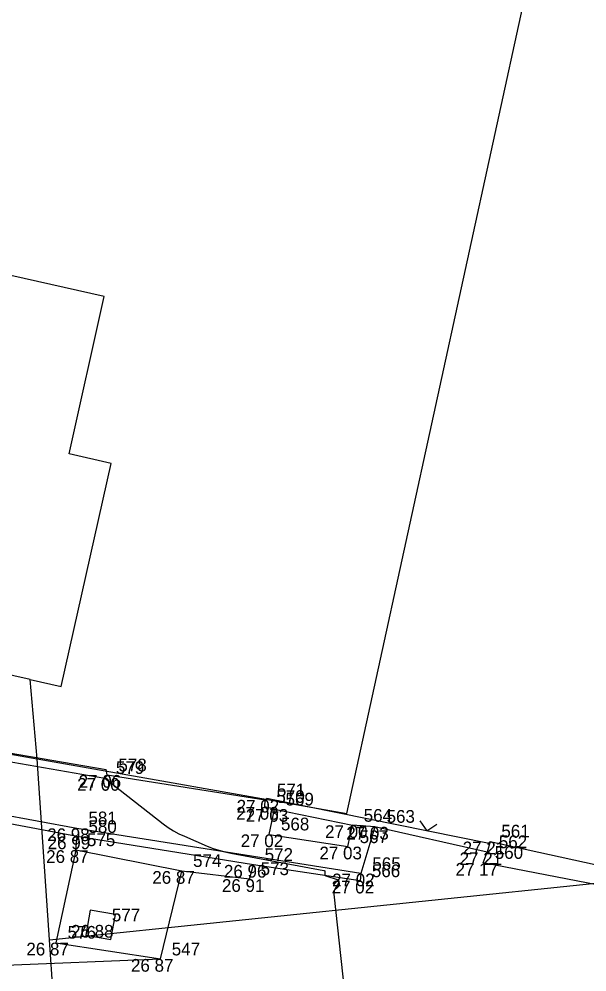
# Model space of a CAD drawing. Extents: x -702257 to -701487, y -1009871 to -1008841.
# Drawn here: x -701684.96 to -701673.77, y -1009395.93 to -1009377.19 of the extents above; entities that cross this region are included whole.
import ezdxf

# ---------------------------------------------------------------- set-up
doc = ezdxf.new("R2010")
doc.units = 0
for name, color, linetype in [('Ex_Major Contours', 7, 'Continuous'), ('Z_body', 7, 'Continuous'), ('Z_body_cisla', 7, 'Continuous'), ('Z_body_vysky_redukovane', 7, 'Continuous'), ('Z_cesta', 7, 'Continuous'), ('Z_chodnik', 7, 'Continuous'), ('Z_katastr_hranice', 7, 'Continuous'), ('Z_katastr_vnitrni_kresba', 7, 'Continuous'), ('Z_obruba', 7, 'Continuous'), ('Z_pilire', 7, 'Continuous'), ('Z_ploty', 7, 'Continuous'), ('Z_ploty_znacky', 7, 'Continuous'), ('Z_rozhranni', 7, 'Continuous'), ('Z_site_nerozlisene_znaky', 7, 'Continuous'), ('Z_vstupy', 7, 'Continuous')]:
    doc.layers.add(name, color=color, linetype=linetype)

# ---------------------------------------------------------------- blocks, each defined once
blk = doc.blocks.new('POINT_DISPLAY')
blk.add_line((0, 0), (0, 0))
blk = doc.blocks.new('Z212')
for p, q in [((-0.17, 0.17), (0, 0)), ((0, 0), (0.17, 0.17))]:
    blk.add_line(p, q)
blk = doc.blocks.new('Z608')
for p, q in [((0.25, 0.25), (-0.25, 0.25)), ((-0.25, 0.25), (-0.25, -0.25)), ((0.25, -0.25), (0.25, 0.25)), ((-0.25, -0.25), (0.25, -0.25))]:
    blk.add_line(p, q)

msp = doc.modelspace()

# ---------------------------------------------------------------- linework, layer by layer
at = {"layer": 'Ex_Major Contours'}
msp.add_lwpolyline([(-701683.27, -1009392.12), (-701682.118, -1009393.019), (-701682.019, -1009393.091), (-701681.917, -1009393.156), (-701681.81, -1009393.215), (-701681.7, -1009393.266), (-701681.25, -1009393.459), (-701681.137, -1009393.504), (-701681.021, -1009393.542), (-701680.904, -1009393.574), (-701680.784, -1009393.6), (-701678.956, -1009393.939), (-701678.946, -1009393.942), (-701678.939, -1009393.948), (-701678.936, -1009393.956), (-701678.935, -1009393.967), (-701678.938, -1009394.013), (-701678.938, -1009394.024), (-701678.934, -1009394.033), (-701678.927, -1009394.039), (-701678.918, -1009394.044), (-701678.695, -1009394.116), (-701678.671, -1009394.127), (-701678.659, -1009394.143), (-701678.658, -1009394.163), (-701678.668, -1009394.187), (-701678.732, -1009394.293), (-701678.746, -1009394.32), (-701678.754, -1009394.347), (-701678.758, -1009394.376), (-701678.757, -1009394.407), (-701678.481, -1009396.938)], dxfattribs=at)
at = {"layer": 'Z_cesta'}
msp.add_line((-701686.65, -1009395.86), (-701682.17, -1009395.68), dxfattribs=at)
at = {"layer": 'Z_chodnik'}
for p, q in [((-701683.82, -1009393.11), (-701692.73, -1009391.48)), ((-701677.95, -1009393.08), (-701678.23, -1009394)), ((-701678.23, -1009394), (-701683.82, -1009393.11))]:
    msp.add_line(p, q, dxfattribs=at)
at = {"layer": 'Z_katastr_hranice'}
for p, q in [((-701678.5, -1009392.82), (-701671.03, -1009358.54)), ((-701683.28, -1009382.65), (-701685.48, -1009382.15)), ((-701683.97, -1009385.74), (-701683.28, -1009382.65)), ((-701683.14, -1009385.93), (-701683.97, -1009385.74)), ((-701684.13, -1009390.32), (-701683.14, -1009385.93)), ((-701684.6, -1009391.74), (-701684.74, -1009390.18)), ((-701684.74, -1009390.18), (-701684.13, -1009390.32)), ((-701688.25, -1009391.1), (-701684.6, -1009391.74)), ((-701684.36, -1009395.3), (-701644.36, -1009391.16)), ((-701684.36, -1009395.3), (-701684.6, -1009391.74)), ((-701684.6, -1009391.74), (-701678.5, -1009392.82)), ((-701684.05, -1009399.75), (-701684.36, -1009395.3))]:
    msp.add_line(p, q, dxfattribs=at)
at = {"layer": 'Z_katastr_vnitrni_kresba'}
msp.add_line((-701684.74, -1009390.18), (-701687.85, -1009389.49), dxfattribs=at)
at = {"layer": 'Z_obruba'}
for p, q in [((-701683.81, -1009393.27), (-701692.75, -1009391.6)), ((-701680.34, -1009393.83), (-701683.81, -1009393.27)), ((-701678.24, -1009394.14), (-701680.34, -1009393.83)), ((-701678.23, -1009394), (-701678.24, -1009394.14))]:
    msp.add_line(p, q, dxfattribs=at)
at = {"layer": 'Z_pilire'}
for p, q in [((-701680.03, -1009393.23), (-701679.93, -1009392.73)), ((-701678.48, -1009393.47), (-701678.39, -1009393.05)), ((-701680.03, -1009393.23), (-701678.48, -1009393.47))]:
    msp.add_line(p, q, dxfattribs=at)
at = {"layer": 'Z_ploty'}
for p, q in [((-701688.15, -1009391.11), (-701683.24, -1009391.95)), ((-701688.18, -1009391.28), (-701683.27, -1009392.12)), ((-701683.22, -1009392.06), (-701683.24, -1009391.95)), ((-701683.22, -1009392.06), (-701683.27, -1009392.12)), ((-701680.11, -1009392.55), (-701680.08, -1009392.52)), ((-701679.89, -1009392.56), (-701680.08, -1009392.52)), ((-701680.12, -1009392.69), (-701680.11, -1009392.55)), ((-701679.93, -1009392.73), (-701680.12, -1009392.69)), ((-701675.7, -1009393.41), (-701679.89, -1009392.56)), ((-701677.95, -1009393.08), (-701678.39, -1009393.05)), ((-701675.74, -1009393.58), (-701677.95, -1009393.08)), ((-701675.68, -1009393.37), (-701675.74, -1009393.58))]:
    msp.add_line(p, q, dxfattribs=at)
at = {"layer": 'Z_rozhranni'}
for p, q in [((-701683.84, -1009393.54), (-701683.81, -1009393.27)), ((-701683.84, -1009393.54), (-701684.23, -1009395.36)), ((-701681.75, -1009393.95), (-701683.84, -1009393.54)), ((-701675.82, -1009393.79), (-701675.74, -1009393.58)), ((-701680.42, -1009394.11), (-701680.34, -1009393.83)), ((-701672.48, -1009394.43), (-701675.82, -1009393.79)), ((-701682.17, -1009395.68), (-701681.75, -1009393.95)), ((-701680.42, -1009394.11), (-701681.75, -1009393.95)), ((-701684.23, -1009395.36), (-701682.17, -1009395.68))]:
    msp.add_line(p, q, dxfattribs=at)
at = {"layer": 'Z_vstupy'}
for p, q in [((-701683.22, -1009392.06), (-701680.11, -1009392.55)), ((-701679.93, -1009392.73), (-701678.39, -1009393.05)), ((-701675.68, -1009393.37), (-701672.4, -1009394.09))]:
    msp.add_line(p, q, dxfattribs=at)

# ---------------------------------------------------------------- block references
at = {"layer": 'Z_body'}
for p in [(-701683.27, -1009392.12), (-701683.22, -1009392.06), (-701680.12, -1009392.69), (-701680.11, -1009392.55), (-701679.93, -1009392.73), (-701678.39, -1009393.05), (-701677.95, -1009393.08), (-701683.82, -1009393.11), (-701683.81, -1009393.27), (-701680.03, -1009393.23), (-701675.68, -1009393.37), (-701683.84, -1009393.54), (-701678.48, -1009393.47), (-701675.74, -1009393.58), (-701680.34, -1009393.83), (-701675.82, -1009393.79), (-701681.75, -1009393.95), (-701678.23, -1009394), (-701680.42, -1009394.11), (-701678.24, -1009394.14), (-701683.35, -1009395.01), (-701684.23, -1009395.36), (-701682.17, -1009395.68)]:
    msp.add_blockref('POINT_DISPLAY', p, dxfattribs=at)
at = {"layer": 'Z_ploty_znacky', "rotation": -11.399999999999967}
msp.add_blockref('Z212', (-701676.93, -1009393.16), dxfattribs=at)
at = {"layer": 'Z_site_nerozlisene_znaky', "rotation": -9.90000000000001}
msp.add_blockref('Z608', (-701683.35, -1009395.01), dxfattribs=at)

# ---------------------------------------------------------------- texts
at = {"layer": 'Z_body_cisla'}
for s, p in [('578', (-701683, -1009391.99)), ('579', (-701683.05, -1009392.04)), ('571', (-701679.88, -1009392.48)), ('570', (-701679.89, -1009392.61)), ('569', (-701679.71, -1009392.66)), ('581', (-701683.59, -1009393.03)), ('568', (-701679.8, -1009393.15)), ('564', (-701678.17, -1009392.98)), ('563', (-701677.72, -1009393)), ('580', (-701683.59, -1009393.2)), ('561', (-701675.46, -1009393.29)), ('575', (-701683.62, -1009393.46)), ('567', (-701678.25, -1009393.4)), ('562', (-701675.51, -1009393.5)), ('560', (-701675.59, -1009393.71)), ('574', (-701681.53, -1009393.87)), ('572', (-701680.12, -1009393.75)), ('573', (-701680.2, -1009394.03)), ('566', (-701678.01, -1009394.07)), ('565', (-701678, -1009393.93)), ('577', (-701683.13, -1009394.94)), ('576', (-701684, -1009395.28)), ('547', (-701681.95, -1009395.61))]:
    msp.add_text(s, height=0.25, dxfattribs=at).set_placement(p)
at = {"layer": 'Z_body_vysky_redukovane'}
for s, p in [('27 00', (-701683.812, -1009392.37)), ('27 06', (-701683.783, -1009392.31)), ('27 03', (-701680.682, -1009392.94)), ('27 02', (-701680.672, -1009392.8)), ('27 03', (-701680.493, -1009392.98)), ('27 00', (-701678.932, -1009393.3)), ('27 03', (-701678.513, -1009393.33)), ('26 98', (-701684.403, -1009393.36)), ('26 99', (-701684.393, -1009393.52)), ('27 02', (-701680.593, -1009393.48)), ('27 03', (-701679.042, -1009393.72)), ('27 21', (-701676.222, -1009393.62)), ('26 87', (-701684.423, -1009393.79)), ('27 21', (-701676.282, -1009393.83)), ('26 96', (-701680.923, -1009394.08)), ('27 17', (-701676.362, -1009394.04)), ('26 87', (-701682.333, -1009394.2)), ('27 02', (-701678.792, -1009394.25)), ('26 91', (-701680.962, -1009394.36)), ('27 02', (-701678.802, -1009394.39)), ('26 88', (-701683.933, -1009395.26)), ('26 87', (-701684.813, -1009395.61)), ('26 87', (-701682.753, -1009395.93))]:
    msp.add_text(s, height=0.25, dxfattribs=at).set_placement(p)

doc.saveas('drawing.dxf')
